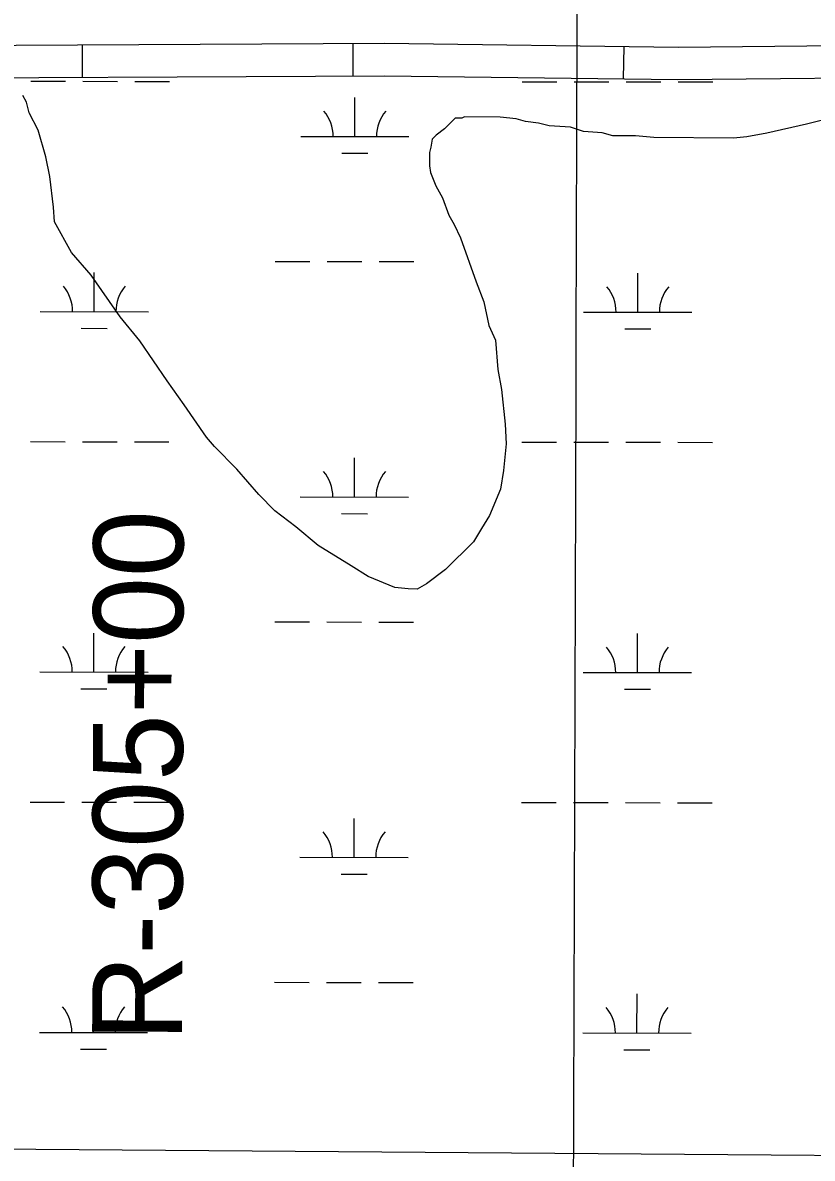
# Model space of a CAD drawing. Extents: x 3148686 to 3186545, y 916144 to 941516.
# Drawn here: x 3170725 to 3171455, y 934260 to 935308 of the extents above; entities that cross this region are included whole.
import ezdxf

# ---------------------------------------------------------------- set-up
doc = ezdxf.new("R2010")
doc.units = 0
for name, color, linetype in [('V-GRID-MAJR', 7, 'Continuous'), ('V-RIVR-RANG-IDEN', 7, 'Continuous'), ('V-ROAD-CNTR', 7, 'Continuous'), ('V-SITE-VEGE', 7, 'Continuous'), ('V-TOPO-SHOR', 7, 'Continuous'), ('V-WETL-SWMP', 7, 'Continuous')]:
    doc.layers.add(name, color=color, linetype=linetype)

msp = doc.modelspace()

# ---------------------------------------------------------------- linework, layer by layer
at = {"layer": 'V-GRID-MAJR'}
msp.add_spline([(3171195.296, 921496.579), (3171213.805, 927556.221), (3171232.324, 933619.233), (3171250.843, 939682.2930000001), (3171250.853, 939685.613)], degree=3, dxfattribs=at)
at = {"layer": 'V-ROAD-CNTR'}
for p, q in [((3171030.229683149, 935288.8568014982), (3171030.3885188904, 935258.8572219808)), ((3170780.2332527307, 935287.5331706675), (3170780.392088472, 935257.5335911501)), ((3171280.484678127, 935286.1350278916), (3171280.093827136, 935256.1375740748))]:
    msp.add_line(p, q, dxfattribs=at)
for points in [[(3169064.123120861, 935292.8044058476), (3169259.5513975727, 935286.3159318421), (3169579.548162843, 935292.6550555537), (3169815.3570306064, 935286.2173625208), (3169867.6703755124, 935288.0989412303), (3169927.1698897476, 935282.1451538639), (3170043.801705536, 935277.6450148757), (3170168.8910252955, 935287.1716090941), (3170298.0070445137, 935291.5653491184), (3170548.801502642, 935286.307832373), (3171059.6400086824, 935289.0125173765), (3171330.6053852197, 935285.4819815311), (3171836.228267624, 935290.5607481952), (3172096.270592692, 935281.071876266), (3172512.5443210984, 935274.7961117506)], [(3169063.9508791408, 935262.793594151), (3169259.350602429, 935256.3060681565), (3169579.4358371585, 935262.6469444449), (3169815.486969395, 935256.2026374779), (3169866.7116244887, 935258.0450587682), (3169925.0961102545, 935252.2028461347), (3170044.3642944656, 935247.600985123), (3170170.5409747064, 935257.2103909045), (3170298.2029554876, 935261.5546508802), (3170548.5664973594, 935256.3061676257), (3171059.52399132, 935259.0114826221), (3171330.560614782, 935255.4800184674), (3171835.831732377, 935260.5552518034), (3172095.4974073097, 935251.0801237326), (3172512.4656789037, 935244.793888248)]]:
    msp.add_lwpolyline(points, dxfattribs=at)
at = {"layer": 'V-SITE-VEGE'}
for p, q in [((3170729.057, 935234.68), (3170725.4420000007, 935240.8409999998)), ((3170731.4120000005, 935224.8519999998), (3170729.057, 935234.68)), ((3170739.8360000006, 935208.8409999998), (3170731.4120000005, 935224.8519999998)), ((3171124.6980000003, 935219.7909999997), (3171114.802, 935210.0859999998)), ((3171130.826, 935219.7319999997), (3171124.6980000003, 935219.7909999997)), ((3171133.287, 935220.934), (3171130.826, 935219.7320000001)), ((3171166.369, 935220.6099999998), (3171133.287, 935220.9339999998)), ((3171181.059, 935219.242), (3171166.369, 935220.6099999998)), ((3171189.6140000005, 935216.7089999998), (3171181.059, 935219.242)), ((3171201.8540000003, 935215.3629999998), (3171189.6140000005, 935216.7089999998)), ((3171211.6320000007, 935212.818), (3171201.8540000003, 935215.3629999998)), ((3171462.874000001, 935217.7189999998), (3171449.361, 935214.1759999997)), ((3170746.946, 935184.265), (3170739.8360000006, 935208.8409999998)), ((3171114.802, 935210.0859999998), (3171107.3900000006, 935204.0319999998)), ((3171231.223, 935211.4009999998), (3171211.6320000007, 935212.8179999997)), ((3171243.4390000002, 935207.606), (3171231.223, 935211.4010000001)), ((3171260.5810000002, 935206.2129999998), (3171243.4390000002, 935207.6059999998)), ((3171270.3580000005, 935203.6669999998), (3171260.5810000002, 935206.2129999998)), ((3171412.5200000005, 935205.9569999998), (3171394.1040000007, 935202.459)), ((3171449.361, 935214.1759999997), (3171412.5200000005, 935205.9569999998)), ((3171103.6790000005, 935200.3899999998), (3171102.3810000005, 935193.0499999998)), ((3171107.3900000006, 935204.0319999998), (3171103.6790000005, 935200.3899999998)), ((3171291.186, 935203.465), (3171270.3580000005, 935203.6669999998)), ((3171308.328, 935202.072), (3171291.186, 935203.465)), ((3171381.843, 935201.353), (3171308.328, 935202.072)), ((3171394.1040000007, 935202.459), (3171381.843, 935201.353)), ((3170750.4420000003, 935165.8509999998), (3170746.946, 935184.265)), ((3171101.1090000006, 935188.1619999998), (3171100.9900000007, 935175.911)), ((3171102.381, 935193.0499999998), (3171101.109, 935188.1619999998)), ((3171100.99, 935175.911), (3171102.156, 935169.773)), ((3170753.844, 935137.6339999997), (3170750.4420000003, 935165.8509999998)), ((3171102.1560000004, 935169.773), (3171106.938, 935157.4749999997)), ((3171106.938, 935157.4749999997), (3171112.9550000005, 935146.3849999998)), ((3171112.955, 935146.3849999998), (3171118.927, 935130.3979999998)), ((3170754.938, 935124.1429999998), (3170753.844, 935137.6339999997)), ((3170770.591, 935095.8089999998), (3170754.938, 935124.1429999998)), ((3171118.9270000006, 935130.3979999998), (3171123.744, 935121.7739999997)), ((3171123.744, 935121.7739999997), (3171129.7500000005, 935109.4629999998)), ((3171129.75, 935109.4629999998), (3171144.0620000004, 935068.8839999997)), ((3170788.767, 935074.8009999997), (3170770.591, 935095.8089999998)), ((3170815.3520000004, 935036.557), (3170788.7670000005, 935074.8009999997)), ((3171144.0620000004, 935068.8839999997), (3171151.232, 935050.4359999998)), ((3171151.232, 935050.4359999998), (3171155.918, 935028.334)), ((3170833.5130000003, 935014.3219999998), (3170815.352, 935036.557)), ((3171155.918, 935028.334), (3171161.9100000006, 935014.7969999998)), ((3170858.8880000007, 934977.3139999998), (3170833.5130000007, 935014.3219999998)), ((3171161.9100000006, 935014.7969999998), (3171164.102, 934987.8159999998)), ((3171164.102, 934987.8159999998), (3171167.595, 934969.403)), ((3170874.5980000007, 934955.1059999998), (3170858.8880000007, 934977.3139999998)), ((3171167.5950000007, 934969.403), (3171170.9600000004, 934937.5109999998)), ((3170895.142, 934925.498), (3170874.5980000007, 934955.1059999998)), ((3171170.96, 934937.5109999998), (3171172.007, 934919.12)), ((3170902.4080000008, 934916.849), (3170895.142, 934925.498)), ((3170923.034, 934895.8159999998), (3170902.4080000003, 934916.8489999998)), ((3171172.007, 934919.12), (3171169.3200000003, 934894.6399999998)), ((3170943.634, 934872.3339999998), (3170923.034, 934895.8159999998)), ((3171169.3200000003, 934894.6399999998), (3171166.698, 934877.5109999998)), ((3170958.196, 934857.4879999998), (3170943.634, 934872.3339999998)), ((3171166.698, 934877.5109999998), (3171156.6570000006, 934853.103)), ((3170977.656, 934842.595), (3170958.196, 934857.4879999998)), ((3171156.6570000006, 934853.103), (3171149.188, 934840.9209999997)), ((3170998.3180000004, 934825.2379999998), (3170977.656, 934842.595)), ((3171149.188, 934840.9209999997), (3171141.717, 934828.7419999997)), ((3171141.717, 934828.7419999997), (3171115.7360000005, 934803.2629999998)), ((3171028.7700000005, 934806.5599999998), (3170998.3180000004, 934825.2379999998)), ((3171044.6010000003, 934796.603), (3171028.7700000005, 934806.5599999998)), ((3171069.011, 934786.5629999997), (3171044.6010000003, 934796.603)), ((3171115.7360000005, 934803.2629999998), (3171098.4510000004, 934789.9509999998)), ((3171081.25, 934785.2179999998), (3171069.011, 934786.5629999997)), ((3171089.827, 934785.132), (3171081.25, 934785.2179999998)), ((3171098.4510000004, 934789.9509999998), (3171089.8270000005, 934785.1319999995))]:
    msp.add_line(p, q, dxfattribs=at)
at = {"layer": 'V-TOPO-SHOR'}
msp.add_lwpolyline([(3169144.943509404, 934229.2958422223), (3169216.6441506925, 934257.8885093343), (3169352.8330846, 934272.0791315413), (3170377.720348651, 934270.9993656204), (3172534.9854322, 934254.3924840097), (3172900.512217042, 934261.1744364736), (3173000.8659319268, 934275.4028127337), (3173108.3640381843, 934268.1225067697), (3174298.078208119, 934252.5349845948), (3175136.6223332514, 934251.6515397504), (3175409.0077518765, 934287.19982797), (3175953.6728777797, 934257.9577911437), (3176433.8497110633, 934243.1177992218), (3177007.2132154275, 934242.5137343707), (3177523.2781234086, 934277.805295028), (3177924.6325764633, 934277.3824496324), (3179171.6981984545, 934276.0686085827), (3179501.3973150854, 934290.0553589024), (3179544.392027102, 934282.8430102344), (3179558.6959114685, 934254.1597333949), (3179585.539000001, 934211.6259999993)], dxfattribs=at)
at = {"layer": 'V-WETL-SWMP'}
for p, q in [((3170732.8859314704, 935253.9233130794), (3170764.8859093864, 935253.8895945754)), ((3170780.885898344, 935253.8727353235), (3170812.88587626, 935253.8390168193)), ((3170828.885865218, 935253.8221575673), (3170860.885843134, 935253.7884390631)), ((3171186.7936182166, 935253.4450287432), (3171218.7935961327, 935253.4113102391)), ((3171234.793585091, 935253.3944509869), (3171266.7935630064, 935253.360732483)), ((3171282.7935519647, 935253.343873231), (3171314.7935298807, 935253.3101547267)), ((3171330.7935188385, 935253.2932954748), (3171362.7934967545, 935253.2595769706)), ((3171032.1482708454, 935202.8659571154), (3171032.186194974, 935238.8659327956)), ((3170982.148305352, 935202.918642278), (3171082.1482363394, 935202.8132719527)), ((3171020.132023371, 935187.4476119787), (3171044.1320068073, 935187.4223231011)), ((3170958.6187198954, 935087.5113853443), (3170990.6186978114, 935087.4776668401)), ((3171006.618686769, 935087.4608075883), (3171038.618664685, 935087.4270890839)), ((3171054.6186536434, 935087.4102298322), (3171086.618631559, 935087.3765113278)), ((3170791.5059235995, 935041.2574525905), (3170791.543847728, 935077.2574282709)), ((3171293.4135772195, 935040.728590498), (3171293.4515013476, 935076.7285661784)), ((3170741.5059581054, 935041.310137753), (3170841.505889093, 935041.2047674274)), ((3171243.413611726, 935040.7812756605), (3171343.413542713, 935040.675905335)), ((3170779.4896761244, 935025.8391074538), (3170803.4896595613, 935025.8138185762)), ((3171281.3973297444, 935025.3102453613), (3171305.3973131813, 935025.2849564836)), ((3170732.5354756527, 934921.2485378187), (3170764.5354535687, 934921.2148193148)), ((3170780.5354425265, 934921.1979600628), (3170812.5354204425, 934921.1642415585)), ((3170828.5354094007, 934921.1473823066), (3170860.5353873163, 934921.1136638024)), ((3171186.443162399, 934920.7702534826), (3171218.443140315, 934920.7365349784)), ((3171234.4431292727, 934920.7196757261), (3171266.4431071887, 934920.6859572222)), ((3171282.4430961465, 934920.6690979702), (3171314.443074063, 934920.6353794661)), ((3171330.4430630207, 934920.6185202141), (3171362.4430409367, 934920.5848017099)), ((3171031.7978150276, 934870.1911818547), (3171031.835739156, 934906.1911575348)), ((3170981.797849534, 934870.2438670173), (3171081.7977805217, 934870.138496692)), ((3171019.781567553, 934854.7728367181), (3171043.7815509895, 934854.7475478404)), ((3170958.268264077, 934754.8366100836), (3170990.2682419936, 934754.8028915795)), ((3171006.2682309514, 934754.7860323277), (3171038.268208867, 934754.7523138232)), ((3171054.2681978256, 934754.7354545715), (3171086.268175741, 934754.7017360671)), ((3170791.1554677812, 934708.5826773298), (3170791.19339191, 934744.5826530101)), ((3171293.0631214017, 934708.0538152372), (3171293.10104553, 934744.0537909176)), ((3170741.155502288, 934708.6353624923), (3170841.1554332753, 934708.5299921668)), ((3171243.063155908, 934708.1065003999), (3171343.0630868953, 934708.0011300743)), ((3170779.1392203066, 934693.1643321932), (3170803.139203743, 934693.1390433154)), ((3171281.0468739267, 934692.6354701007), (3171305.0468573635, 934692.6101812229)), ((3170732.1850198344, 934588.573762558), (3170764.184997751, 934588.540044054)), ((3170780.1849867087, 934588.523184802), (3170812.1849646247, 934588.4894662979)), ((3170828.184953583, 934588.4726070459), (3170860.1849314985, 934588.4388885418)), ((3171186.092706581, 934588.0954782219), (3171218.092684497, 934588.0617597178)), ((3171234.092673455, 934588.0449004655), (3171266.092651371, 934588.0111819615)), ((3171282.092640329, 934587.9943227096), (3171314.092618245, 934587.9606042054)), ((3171330.092607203, 934587.9437449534), (3171362.092585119, 934587.9100264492)), ((3171031.44735921, 934537.5164065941), (3171031.4852833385, 934573.5163822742)), ((3170981.447393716, 934537.5690917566), (3171081.447324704, 934537.4637214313)), ((3171019.4311117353, 934522.0980614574), (3171043.431095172, 934522.0727725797)), ((3170957.9178082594, 934422.1618348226), (3170989.917786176, 934422.1281163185)), ((3171005.9177751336, 934422.1112570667), (3171037.91775305, 934422.0775385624)), ((3171053.9177420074, 934422.0606793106), (3171085.9177199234, 934422.0269608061)), ((3170790.805011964, 934375.9079020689), (3170790.842936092, 934411.9078777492)), ((3171292.7126655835, 934375.3790399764), (3171292.750589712, 934411.3790156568)), ((3170740.8050464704, 934375.9605872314), (3170840.804977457, 934375.8552169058)), ((3171242.7127000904, 934375.4317251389), (3171342.712631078, 934375.3263548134)), ((3170778.788764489, 934360.4895569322), (3170802.788747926, 934360.4642680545)), ((3171280.696418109, 934359.9606948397), (3171304.696401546, 934359.935405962))]:
    msp.add_line(p, q, dxfattribs=at)
for centre, radius, start, end in [((3170976.9058730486, 935203.3989696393), 35.24628790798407, 359.16780716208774, 40.71146549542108), ((3171087.3916690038, 935203.2825503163), 35.246287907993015, 139.1678041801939, 180.71146251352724), ((3170736.2635258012, 935041.7904651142), 35.24628790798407, 359.16780716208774, 40.71146549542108), ((3170846.7493217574, 935041.6740457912), 35.246287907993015, 139.1678041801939, 180.71146251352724), ((3171238.1711794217, 935041.2616030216), 35.24628790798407, 359.16780716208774, 40.71146549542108), ((3171348.656975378, 935041.1451836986), 35.246287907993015, 139.1678041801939, 180.71146251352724), ((3170976.555417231, 934870.7241943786), 35.24628790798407, 359.16780716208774, 40.71146549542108), ((3171087.041213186, 934870.6077750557), 35.246287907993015, 139.1678041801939, 180.71146251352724), ((3170735.9130699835, 934709.1156898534), 35.24628790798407, 359.16780716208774, 40.71146549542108), ((3170846.398865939, 934708.9992705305), 35.246287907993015, 139.1678041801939, 180.71146251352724), ((3171237.820723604, 934708.5868277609), 35.24628790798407, 359.16780716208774, 40.71146549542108), ((3171348.30651956, 934708.470408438), 35.246287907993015, 139.1678041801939, 180.71146251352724), ((3170976.2049614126, 934538.049419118), 35.24628790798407, 359.16780716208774, 40.71146549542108), ((3171086.690757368, 934537.932999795), 35.246287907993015, 139.1678041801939, 180.71146251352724), ((3170735.5626141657, 934376.4409145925), 35.24628790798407, 359.16780716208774, 40.71146549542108), ((3170846.048410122, 934376.3244952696), 35.246287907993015, 139.1678041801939, 180.71146251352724), ((3171237.470267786, 934375.9120525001), 35.24628790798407, 359.16780716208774, 40.71146549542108), ((3171347.956063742, 934375.795633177), 35.246287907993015, 139.1678041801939, 180.71146251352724)]:
    msp.add_arc(centre, radius, start, end, dxfattribs=at)

# ---------------------------------------------------------------- texts
at = {"layer": 'V-RIVR-RANG-IDEN'}
msp.add_text('R-305+00', height=82.99999799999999, rotation=89.84574502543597, dxfattribs=at).set_placement((3170872.545, 934367.296))

doc.saveas('drawing.dxf')
